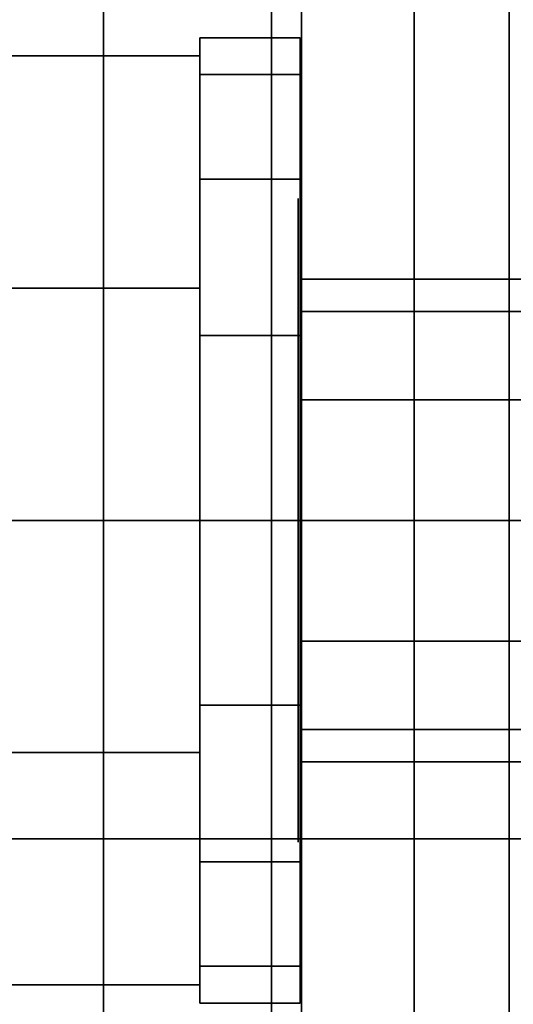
# Model space of a CAD drawing. Extents: x -48 to 48, y -49.6 to 48.
# Tile 832 of 890: x 35.072 to 35.839, y -3.752 to -2.222. Entities that reach past the tile are written whole.
import ezdxf

# ---------------------------------------------------------------- set-up
doc = ezdxf.new("R2010")
doc.units = 0

msp = doc.modelspace()

# ---------------------------------------------------------------- linework, layer by layer
at = {"layer": '11C1 [49]', "color": 1}
for points, invisible_edges in [([(41, -3, 46.5), (41, 3, 46.5), (31, 3, 46.5)], 12), ([(41, -3, 46.5), (31, 3, 46.5), (31, -3, 46.5)], 1), ([(31, -3, 46), (31, 3, 46), (41, 3, 46)], 12), ([(31, -3, 46), (41, 3, 46), (41, -3, 46)], 1), ([(41, 3, 63.625), (41, -3, 63.625), (31, -3, 63.625)], 12), ([(41, 3, 63.625), (31, -3, 63.625), (31, 3, 63.625)], 1), ([(31, 3, 64.125), (31, -3, 64.125), (41, -3, 64.125)], 12), ([(31, 3, 64.125), (41, -3, 64.125), (41, 3, 64.125)], 1), ([(31, -3, 46.5), (31, -3, 46), (41, -3, 46)], 12), ([(31, -3, 46.5), (41, -3, 46), (41, -3, 46.5)], 1), ([(41, -3, 63.625), (41, -3, 64.125), (31, -3, 64.125)], 12), ([(41, -3, 63.625), (31, -3, 64.125), (31, -3, 63.625)], 1)]:
    msp.add_3dface(points, dxfattribs=dict(at, invisible_edges=invisible_edges))
at = {"layer": '5B2 [24]', "color": 1}
for points, invisible_edges in [([(48, -3.495, 30.1), (6.0625, -3.495, 30.1), (6.0625, 3.495, 30.1)], 12), ([(48, -3.495, 30.1), (6.0625, 3.495, 30.1), (48, 3.495, 30.1)], 1), ([(48, 3.495, 46), (6.0625, 3.495, 46), (6.0625, -3.495, 46)], 12), ([(48, 3.495, 46), (6.0625, -3.495, 46), (48, -3.495, 46)], 1), ([(48, -0.8425, 30.53), (6.0625, -0.8425, 30.53), (6.0625, -3.495, 30.53)], 12), ([(48, -0.8425, 30.53), (6.0625, -3.495, 30.53), (48, -3.495, 30.53)], 1), ([(48, -3.495, 45.57), (6.0625, -3.495, 45.57), (6.0625, -0.8425, 45.57)], 12), ([(48, -3.495, 45.57), (6.0625, -0.8425, 45.57), (48, -0.8425, 45.57)], 1), ([(48, -3.495, 30.53), (6.0625, -3.495, 30.53), (6.0625, -3.495, 30.1)], 12), ([(48, -3.495, 30.53), (6.0625, -3.495, 30.1), (48, -3.495, 30.1)], 1), ([(48, -3.495, 46), (6.0625, -3.495, 46), (6.0625, -3.495, 45.57)], 12), ([(48, -3.495, 46), (6.0625, -3.495, 45.57), (48, -3.495, 45.57)], 1)]:
    msp.add_3dface(points, dxfattribs=dict(at, invisible_edges=invisible_edges))
at = {"layer": '6B2 [51]', "color": 1}
for points, invisible_edges in [([(44, -3.495, 64.1), (1, -3.495, 64.1), (1, 3.495, 64.1)], 12), ([(44, -3.495, 64.1), (1, 3.495, 64.1), (44, 3.495, 64.1)], 1), ([(44, 3.495, 80), (1, 3.495, 80), (1, -3.495, 80)], 12), ([(44, 3.495, 80), (1, -3.495, 80), (44, -3.495, 80)], 1), ([(35.51, -0.8975, 79.57), (35.51, -0.1475, 70.7575), (35.51, -4.6475, 70.7575)], 13), ([(35.51, -0.1475, 70.7575), (35.885, -0.1475, 70.7575), (35.885, -4.6475, 70.7575)], 12), ([(35.51, -0.1475, 70.7575), (35.885, -4.6475, 70.7575), (35.51, -4.6475, 70.7575)], 1), ([(44, -0.8425, 64.53), (1, -0.8425, 64.53), (1, -3.495, 64.53)], 12), ([(44, -0.8425, 64.53), (1, -3.495, 64.53), (44, -3.495, 64.53)], 1), ([(44, -3.495, 79.57), (1, -3.495, 79.57), (1, -0.8425, 79.57)], 12), ([(44, -3.495, 79.57), (1, -0.8425, 79.57), (44, -0.8425, 79.57)], 1), ([(35.51, -0.8975, 79.57), (35.51, -4.6475, 70.7575), (35.51, -4.6475, 79.57)], 1), ([(35.51, -4.6475, 79.57), (35.885, -4.6475, 79.57), (35.885, -0.8975, 79.57)], 12), ([(35.51, -4.6475, 79.57), (35.885, -0.8975, 79.57), (35.51, -0.8975, 79.57)], 1), ([(44, -3.495, 64.53), (1, -3.495, 64.53), (1, -3.495, 64.1)], 12), ([(44, -3.495, 64.53), (1, -3.495, 64.1), (44, -3.495, 64.1)], 1), ([(44, -3.495, 80), (1, -3.495, 80), (1, -3.495, 79.57)], 12), ([(44, -3.495, 80), (1, -3.495, 79.57), (44, -3.495, 79.57)], 1)]:
    msp.add_3dface(points, dxfattribs=dict(at, invisible_edges=invisible_edges))
at = {"layer": '6B2 [51]', "color": 6}
for points, invisible_edges in [([(35.505, -3.09375, 74.5937), (35.505, -2.53092, 75.1555), (35.505, -2.5, 75)], 13), ([(35.505, -3.09375, 74.5937), (35.505, -2.5, 75), (35.505, -2.53092, 74.8445)], 13), ([(35.505, -3.09375, 71.5937), (35.505, -2.53092, 72.1555), (35.505, -2.5, 72)], 13), ([(35.505, -3.09375, 71.5937), (35.505, -2.5, 72), (35.505, -2.53092, 71.8445)], 13), ([(35.505, -3.09375, 74.5937), (35.505, -2.61899, 75.2873), (35.505, -2.53092, 75.1555)], 13), ([(35.505, -3.09375, 74.5937), (35.505, -2.53092, 74.8445), (35.505, -2.61899, 74.7127)], 13), ([(35.505, -3.09375, 71.5937), (35.505, -2.61899, 72.2873), (35.505, -2.53092, 72.1555)], 13), ([(35.505, -3.09375, 71.5937), (35.505, -2.53092, 71.8445), (35.505, -2.61899, 71.7127)], 13), ([(35.505, -3.09375, 74.5937), (35.505, -2.75078, 75.3753), (35.505, -2.61899, 75.2873)], 13), ([(35.505, -3.09375, 74.5937), (35.505, -2.61899, 74.7127), (35.505, -2.75078, 74.6247)], 13), ([(35.505, -3.09375, 71.5937), (35.505, -2.75078, 72.3753), (35.505, -2.61899, 72.2873)], 13), ([(35.505, -3.09375, 71.5937), (35.505, -2.61899, 71.7127), (35.505, -2.75078, 71.6247)], 13), ([(35.505, -3.09375, 74.5937), (35.505, -2.90625, 75.4062), (35.505, -2.75078, 75.3753)], 13), ([(35.505, -3.09375, 74.5937), (35.505, -2.75078, 74.6247), (35.505, -2.90625, 74.5937)], 1), ([(35.505, -3.09375, 71.5937), (35.505, -2.90625, 72.4062), (35.505, -2.75078, 72.3753)], 13), ([(35.505, -3.09375, 71.5937), (35.505, -2.75078, 71.6247), (35.505, -2.90625, 71.5937)], 1), ([(35.505, -3.09375, 74.5937), (35.505, -3.09375, 75.4062), (35.505, -2.90625, 75.4062)], 13), ([(35.505, -3.09375, 71.5937), (35.505, -3.09375, 72.4062), (35.505, -2.90625, 72.4062)], 13), ([(35.505, -3.09375, 74.5937), (35.505, -3.24922, 74.6247), (35.505, -3.38101, 74.7127)], 12), ([(35.505, -3.09375, 74.5937), (35.505, -3.38101, 74.7127), (35.505, -3.46908, 74.8445)], 13), ([(35.505, -3.09375, 74.5937), (35.505, -3.46908, 74.8445), (35.505, -3.5, 75)], 13), ([(35.505, -3.09375, 74.5937), (35.505, -3.5, 75), (35.505, -3.46908, 75.1555)], 13), ([(35.505, -3.09375, 74.5937), (35.505, -3.46908, 75.1555), (35.505, -3.38101, 75.2873)], 13), ([(35.505, -3.09375, 74.5937), (35.505, -3.38101, 75.2873), (35.505, -3.24922, 75.3753)], 13), ([(35.505, -3.09375, 74.5937), (35.505, -3.24922, 75.3753), (35.505, -3.09375, 75.4062)], 13), ([(35.505, -3.09375, 71.5937), (35.505, -3.24922, 71.6247), (35.505, -3.38101, 71.7127)], 12), ([(35.505, -3.09375, 71.5937), (35.505, -3.38101, 71.7127), (35.505, -3.46908, 71.8445)], 13), ([(35.505, -3.09375, 71.5937), (35.505, -3.46908, 71.8445), (35.505, -3.5, 72)], 13), ([(35.505, -3.09375, 71.5937), (35.505, -3.5, 72), (35.505, -3.46908, 72.1555)], 13), ([(35.505, -3.09375, 71.5937), (35.505, -3.46908, 72.1555), (35.505, -3.38101, 72.2873)], 13), ([(35.505, -3.09375, 71.5937), (35.505, -3.38101, 72.2873), (35.505, -3.24922, 72.3753)], 13), ([(35.505, -3.09375, 71.5937), (35.505, -3.24922, 72.3753), (35.505, -3.09375, 72.4062)], 13)]:
    msp.add_3dface(points, dxfattribs=dict(at, invisible_edges=invisible_edges))
at = {"layer": '8B3 [59]', "color": 1}
for points, invisible_edges in [([(32.755, -1, 66.18), (32.755, -18, 66.18), (35.2025, -18, 66.18)], 12), ([(32.755, -1, 66.18), (35.2025, -18, 66.18), (35.2025, -1, 66.18)], 1), ([(39.245, -1, 65.8), (39.245, -18, 65.8), (32.755, -18, 65.8)], 12), ([(39.245, -1, 65.8), (32.755, -18, 65.8), (32.755, -1, 65.8)], 1), ([(35.2025, -1, 66.18), (35.2025, -18, 66.18), (35.4637, -18, 66.232)], 12), ([(35.2025, -1, 66.18), (35.4637, -18, 66.232), (35.4637, -1, 66.232)], 1), ([(35.4637, -1, 66.232), (35.4637, -18, 66.232), (35.6851, -18, 66.3799)], 12), ([(35.4637, -1, 66.232), (35.6851, -18, 66.3799), (35.6851, -1, 66.3799)], 1), ([(35.6851, -1, 66.3799), (35.6851, -18, 66.3799), (35.833, -18, 66.6013)], 12), ([(35.6851, -1, 66.3799), (35.833, -18, 66.6013), (35.833, -1, 66.6013)], 1), ([(35.833, -1, 66.6013), (35.833, -18, 66.6013), (35.885, -18, 66.8625)], 12), ([(35.833, -1, 66.6013), (35.885, -18, 66.8625), (35.885, -1, 66.8625)], 1)]:
    msp.add_3dface(points, dxfattribs=dict(at, invisible_edges=invisible_edges))
at = {"layer": '8B3 [59]', "color": 0}
for points, invisible_edges in [([(35.508, -2.30709, 74.713), (35.3518, -2.30709, 74.713), (35.3518, -2.25, 75)], 12), ([(35.508, -2.30709, 74.713), (35.3518, -2.25, 75), (35.508, -2.25, 75)], 1), ([(35.508, -2.25, 75), (35.3518, -2.25, 75), (35.3518, -2.30709, 75.287)], 12), ([(35.508, -2.25, 75), (35.3518, -2.30709, 75.287), (35.508, -2.30709, 75.287)], 1), ([(35.3518, -3.75, 75), (35.3518, -2.30709, 75.287), (35.3518, -2.25, 75)], 13), ([(35.3518, -3.75, 75), (35.3518, -2.25, 75), (35.3518, -2.30709, 74.713)], 13), ([(35.508, -2.30709, 71.713), (35.3518, -2.30709, 71.713), (35.3518, -2.25, 72)], 12), ([(35.508, -2.30709, 71.713), (35.3518, -2.25, 72), (35.508, -2.25, 72)], 1), ([(35.508, -2.25, 72), (35.3518, -2.25, 72), (35.3518, -2.30709, 72.287)], 12), ([(35.508, -2.25, 72), (35.3518, -2.30709, 72.287), (35.508, -2.30709, 72.287)], 1), ([(35.3518, -3.75, 72), (35.3518, -2.30709, 72.287), (35.3518, -2.25, 72)], 13), ([(35.3518, -3.75, 72), (35.3518, -2.25, 72), (35.3518, -2.30709, 71.713)], 13), ([(35.508, -3.69291, 74.713), (35.508, -2.30709, 74.713), (35.508, -2.25, 75)], 13), ([(35.508, -3.69291, 74.713), (35.508, -2.25, 75), (35.508, -2.30709, 75.287)], 13), ([(35.508, -3.69291, 71.713), (35.508, -2.30709, 71.713), (35.508, -2.25, 72)], 13), ([(35.508, -3.69291, 71.713), (35.508, -2.25, 72), (35.508, -2.30709, 72.287)], 13), ([(35.3518, -2.63916, 74.375), (34.6174, -2.63916, 74.375), (34.6174, -2.27831, 75)], 12), ([(35.3518, -2.63916, 74.375), (34.6174, -2.27831, 75), (35.3518, -2.27831, 75)], 1), ([(35.3518, -2.27831, 75), (34.6174, -2.27831, 75), (34.6174, -2.63916, 75.625)], 12), ([(35.3518, -2.27831, 75), (34.6174, -2.63916, 75.625), (35.3518, -2.63916, 75.625)], 1), ([(35.3518, -2.63916, 71.375), (34.6174, -2.63916, 71.375), (34.6174, -2.27831, 72)], 12), ([(35.3518, -2.63916, 71.375), (34.6174, -2.27831, 72), (35.3518, -2.27831, 72)], 1), ([(35.3518, -2.27831, 72), (34.6174, -2.27831, 72), (34.6174, -2.63916, 72.625)], 12), ([(35.3518, -2.27831, 72), (34.6174, -2.63916, 72.625), (35.3518, -2.63916, 72.625)], 1), ([(35.3518, -3.72169, 75), (35.3518, -2.63916, 74.375), (35.3518, -2.27831, 75)], 13), ([(35.3518, -3.72169, 75), (35.3518, -2.27831, 75), (35.3518, -2.63916, 75.625)], 13), ([(35.3518, -3.72169, 72), (35.3518, -2.63916, 71.375), (35.3518, -2.27831, 72)], 13), ([(35.3518, -3.72169, 72), (35.3518, -2.27831, 72), (35.3518, -2.63916, 72.625)], 13), ([(35.508, -2.46967, 74.4697), (35.3518, -2.46967, 74.4697), (35.3518, -2.30709, 74.713)], 12), ([(35.508, -2.46967, 74.4697), (35.3518, -2.30709, 74.713), (35.508, -2.30709, 74.713)], 1), ([(35.508, -2.30709, 75.287), (35.3518, -2.30709, 75.287), (35.3518, -2.46967, 75.5303)], 12), ([(35.508, -2.30709, 75.287), (35.3518, -2.46967, 75.5303), (35.508, -2.46967, 75.5303)], 1), ([(35.3518, -3.75, 75), (35.3518, -2.46967, 75.5303), (35.3518, -2.30709, 75.287)], 13), ([(35.3518, -3.75, 75), (35.3518, -2.30709, 74.713), (35.3518, -2.46967, 74.4697)], 13), ([(35.508, -2.46967, 71.4697), (35.3518, -2.46967, 71.4697), (35.3518, -2.30709, 71.713)], 12), ([(35.508, -2.46967, 71.4697), (35.3518, -2.30709, 71.713), (35.508, -2.30709, 71.713)], 1), ([(35.508, -2.30709, 72.287), (35.3518, -2.30709, 72.287), (35.3518, -2.46967, 72.5303)], 12), ([(35.508, -2.30709, 72.287), (35.3518, -2.46967, 72.5303), (35.508, -2.46967, 72.5303)], 1), ([(35.3518, -3.75, 72), (35.3518, -2.46967, 72.5303), (35.3518, -2.30709, 72.287)], 13), ([(35.3518, -3.75, 72), (35.3518, -2.30709, 71.713), (35.3518, -2.46967, 71.4697)], 13), ([(35.508, -3.69291, 74.713), (35.508, -2.46967, 74.4697), (35.508, -2.30709, 74.713)], 13), ([(35.508, -3.69291, 74.713), (35.508, -2.30709, 75.287), (35.508, -2.46967, 75.5303)], 13), ([(35.508, -3.69291, 71.713), (35.508, -2.46967, 71.4697), (35.508, -2.30709, 71.713)], 13), ([(35.508, -3.69291, 71.713), (35.508, -2.30709, 72.287), (35.508, -2.46967, 72.5303)], 13), ([(35.508, -2.71299, 74.3071), (35.3518, -2.71299, 74.3071), (35.3518, -2.46967, 74.4697)], 12), ([(35.508, -2.71299, 74.3071), (35.3518, -2.46967, 74.4697), (35.508, -2.46967, 74.4697)], 1), ([(35.508, -2.46967, 75.5303), (35.3518, -2.46967, 75.5303), (35.3518, -2.71299, 75.6929)], 12), ([(35.508, -2.46967, 75.5303), (35.3518, -2.71299, 75.6929), (35.508, -2.71299, 75.6929)], 1), ([(35.3518, -3.75, 75), (35.3518, -2.71299, 75.6929), (35.3518, -2.46967, 75.5303)], 13), ([(35.3518, -3.75, 75), (35.3518, -2.46967, 74.4697), (35.3518, -2.71299, 74.3071)], 13), ([(35.508, -2.71299, 71.3071), (35.3518, -2.71299, 71.3071), (35.3518, -2.46967, 71.4697)], 12), ([(35.508, -2.71299, 71.3071), (35.3518, -2.46967, 71.4697), (35.508, -2.46967, 71.4697)], 1), ([(35.508, -2.46967, 72.5303), (35.3518, -2.46967, 72.5303), (35.3518, -2.71299, 72.6929)], 12), ([(35.508, -2.46967, 72.5303), (35.3518, -2.71299, 72.6929), (35.508, -2.71299, 72.6929)], 1), ([(35.3518, -3.75, 72), (35.3518, -2.71299, 72.6929), (35.3518, -2.46967, 72.5303)], 13), ([(35.3518, -3.75, 72), (35.3518, -2.46967, 71.4697), (35.3518, -2.71299, 71.3071)], 13), ([(35.508, -3.69291, 74.713), (35.508, -2.71299, 74.3071), (35.508, -2.46967, 74.4697)], 13), ([(35.508, -3.69291, 74.713), (35.508, -2.46967, 75.5303), (35.508, -2.71299, 75.6929)], 13), ([(35.508, -3.69291, 71.713), (35.508, -2.71299, 71.3071), (35.508, -2.46967, 71.4697)], 13), ([(35.508, -3.69291, 71.713), (35.508, -2.46967, 72.5303), (35.508, -2.71299, 72.6929)], 13), ([(36.117, -2.67524, 74.8125), (35.508, -2.67524, 74.8125), (35.508, -2.625, 75)], 12), ([(36.117, -2.67524, 74.8125), (35.508, -2.625, 75), (36.117, -2.625, 75)], 1), ([(36.117, -2.625, 75), (35.508, -2.625, 75), (35.508, -2.67524, 75.1875)], 12), ([(36.117, -2.625, 75), (35.508, -2.67524, 75.1875), (36.117, -2.67524, 75.1875)], 1), ([(35.508, -3.375, 75), (35.508, -2.67524, 75.1875), (35.508, -2.625, 75)], 13), ([(35.508, -3.375, 75), (35.508, -2.625, 75), (35.508, -2.67524, 74.8125)], 13), ([(36.117, -2.67524, 71.8125), (35.508, -2.67524, 71.8125), (35.508, -2.625, 72)], 12), ([(36.117, -2.67524, 71.8125), (35.508, -2.625, 72), (36.117, -2.625, 72)], 1), ([(36.117, -2.625, 72), (35.508, -2.625, 72), (35.508, -2.67524, 72.1875)], 12), ([(36.117, -2.625, 72), (35.508, -2.67524, 72.1875), (36.117, -2.67524, 72.1875)], 1), ([(35.508, -3.375, 72), (35.508, -2.67524, 72.1875), (35.508, -2.625, 72)], 13), ([(35.508, -3.375, 72), (35.508, -2.625, 72), (35.508, -2.67524, 71.8125)], 13), ([(35.3518, -3.36084, 74.375), (34.6174, -3.36084, 74.375), (34.6174, -2.63916, 74.375)], 12), ([(35.3518, -3.36084, 74.375), (34.6174, -2.63916, 74.375), (35.3518, -2.63916, 74.375)], 1), ([(35.3518, -2.63916, 75.625), (34.6174, -2.63916, 75.625), (34.6174, -3.36084, 75.625)], 12), ([(35.3518, -2.63916, 75.625), (34.6174, -3.36084, 75.625), (35.3518, -3.36084, 75.625)], 1), ([(35.3518, -3.36084, 71.375), (34.6174, -3.36084, 71.375), (34.6174, -2.63916, 71.375)], 12), ([(35.3518, -3.36084, 71.375), (34.6174, -2.63916, 71.375), (35.3518, -2.63916, 71.375)], 1), ([(35.3518, -2.63916, 72.625), (34.6174, -2.63916, 72.625), (34.6174, -3.36084, 72.625)], 12), ([(35.3518, -2.63916, 72.625), (34.6174, -3.36084, 72.625), (35.3518, -3.36084, 72.625)], 1), ([(35.3518, -3.72169, 75), (35.3518, -3.36084, 74.375), (35.3518, -2.63916, 74.375)], 12), ([(35.3518, -3.72169, 75), (35.3518, -2.63916, 75.625), (35.3518, -3.36084, 75.625)], 1), ([(35.3518, -3.72169, 72), (35.3518, -3.36084, 71.375), (35.3518, -2.63916, 71.375)], 12), ([(35.3518, -3.72169, 72), (35.3518, -2.63916, 72.625), (35.3518, -3.36084, 72.625)], 1), ([(36.117, -2.8125, 74.6752), (35.508, -2.8125, 74.6752), (35.508, -2.67524, 74.8125)], 12), ([(36.117, -2.8125, 74.6752), (35.508, -2.67524, 74.8125), (36.117, -2.67524, 74.8125)], 1), ([(36.117, -2.67524, 75.1875), (35.508, -2.67524, 75.1875), (35.508, -2.8125, 75.3248)], 12), ([(36.117, -2.67524, 75.1875), (35.508, -2.8125, 75.3248), (36.117, -2.8125, 75.3248)], 1), ([(35.508, -3.375, 75), (35.508, -2.8125, 75.3248), (35.508, -2.67524, 75.1875)], 13), ([(35.508, -3.375, 75), (35.508, -2.67524, 74.8125), (35.508, -2.8125, 74.6752)], 13), ([(36.117, -2.8125, 71.6752), (35.508, -2.8125, 71.6752), (35.508, -2.67524, 71.8125)], 12), ([(36.117, -2.8125, 71.6752), (35.508, -2.67524, 71.8125), (36.117, -2.67524, 71.8125)], 1), ([(36.117, -2.67524, 72.1875), (35.508, -2.67524, 72.1875), (35.508, -2.8125, 72.3248)], 12), ([(36.117, -2.67524, 72.1875), (35.508, -2.8125, 72.3248), (36.117, -2.8125, 72.3248)], 1), ([(35.508, -3.375, 72), (35.508, -2.8125, 72.3248), (35.508, -2.67524, 72.1875)], 13), ([(35.508, -3.375, 72), (35.508, -2.67524, 71.8125), (35.508, -2.8125, 71.6752)], 13), ([(35.508, -3, 74.25), (35.3518, -3, 74.25), (35.3518, -2.71299, 74.3071)], 12), ([(35.508, -3, 74.25), (35.3518, -2.71299, 74.3071), (35.508, -2.71299, 74.3071)], 1), ([(35.508, -2.71299, 75.6929), (35.3518, -2.71299, 75.6929), (35.3518, -3, 75.75)], 12), ([(35.508, -2.71299, 75.6929), (35.3518, -3, 75.75), (35.508, -3, 75.75)], 1), ([(35.3518, -3.75, 75), (35.3518, -3, 75.75), (35.3518, -2.71299, 75.6929)], 13), ([(35.3518, -3.75, 75), (35.3518, -2.71299, 74.3071), (35.3518, -3, 74.25)], 13), ([(35.508, -3, 71.25), (35.3518, -3, 71.25), (35.3518, -2.71299, 71.3071)], 12), ([(35.508, -3, 71.25), (35.3518, -2.71299, 71.3071), (35.508, -2.71299, 71.3071)], 1), ([(35.508, -2.71299, 72.6929), (35.3518, -2.71299, 72.6929), (35.3518, -3, 72.75)], 12), ([(35.508, -2.71299, 72.6929), (35.3518, -3, 72.75), (35.508, -3, 72.75)], 1), ([(35.3518, -3.75, 72), (35.3518, -3, 72.75), (35.3518, -2.71299, 72.6929)], 13), ([(35.3518, -3.75, 72), (35.3518, -2.71299, 71.3071), (35.3518, -3, 71.25)], 13), ([(35.508, -3.69291, 74.713), (35.508, -3, 74.25), (35.508, -2.71299, 74.3071)], 13), ([(35.508, -3.69291, 74.713), (35.508, -2.71299, 75.6929), (35.508, -3, 75.75)], 13), ([(35.508, -3.69291, 71.713), (35.508, -3, 71.25), (35.508, -2.71299, 71.3071)], 13), ([(35.508, -3.69291, 71.713), (35.508, -2.71299, 72.6929), (35.508, -3, 72.75)], 13), ([(36.117, -3, 74.625), (35.508, -3, 74.625), (35.508, -2.8125, 74.6752)], 12), ([(36.117, -3, 74.625), (35.508, -2.8125, 74.6752), (36.117, -2.8125, 74.6752)], 1), ([(36.117, -2.8125, 75.3248), (35.508, -2.8125, 75.3248), (35.508, -3, 75.375)], 12), ([(36.117, -2.8125, 75.3248), (35.508, -3, 75.375), (36.117, -3, 75.375)], 1), ([(35.508, -3.375, 75), (35.508, -3, 75.375), (35.508, -2.8125, 75.3248)], 13), ([(35.508, -3.375, 75), (35.508, -2.8125, 74.6752), (35.508, -3, 74.625)], 13), ([(36.117, -3, 71.625), (35.508, -3, 71.625), (35.508, -2.8125, 71.6752)], 12), ([(36.117, -3, 71.625), (35.508, -2.8125, 71.6752), (36.117, -2.8125, 71.6752)], 1), ([(36.117, -2.8125, 72.3248), (35.508, -2.8125, 72.3248), (35.508, -3, 72.375)], 12), ([(36.117, -2.8125, 72.3248), (35.508, -3, 72.375), (36.117, -3, 72.375)], 1), ([(35.508, -3.375, 72), (35.508, -3, 72.375), (35.508, -2.8125, 72.3248)], 13), ([(35.508, -3.375, 72), (35.508, -2.8125, 71.6752), (35.508, -3, 71.625)], 13), ([(35.508, -3.28701, 74.3071), (35.3518, -3.28701, 74.3071), (35.3518, -3, 74.25)], 12), ([(35.508, -3.28701, 74.3071), (35.3518, -3, 74.25), (35.508, -3, 74.25)], 1), ([(35.508, -3, 75.75), (35.3518, -3, 75.75), (35.3518, -3.28701, 75.6929)], 12), ([(35.508, -3, 75.75), (35.3518, -3.28701, 75.6929), (35.508, -3.28701, 75.6929)], 1), ([(35.3518, -3.75, 75), (35.3518, -3.28701, 75.6929), (35.3518, -3, 75.75)], 13), ([(35.3518, -3.75, 75), (35.3518, -3, 74.25), (35.3518, -3.28701, 74.3071)], 13), ([(35.508, -3.28701, 71.3071), (35.3518, -3.28701, 71.3071), (35.3518, -3, 71.25)], 12), ([(35.508, -3.28701, 71.3071), (35.3518, -3, 71.25), (35.508, -3, 71.25)], 1), ([(35.508, -3, 72.75), (35.3518, -3, 72.75), (35.3518, -3.28701, 72.6929)], 12), ([(35.508, -3, 72.75), (35.3518, -3.28701, 72.6929), (35.508, -3.28701, 72.6929)], 1), ([(35.3518, -3.75, 72), (35.3518, -3.28701, 72.6929), (35.3518, -3, 72.75)], 13), ([(35.3518, -3.75, 72), (35.3518, -3, 71.25), (35.3518, -3.28701, 71.3071)], 13), ([(36.117, -3.1875, 74.6752), (35.508, -3.1875, 74.6752), (35.508, -3, 74.625)], 12), ([(36.117, -3.1875, 74.6752), (35.508, -3, 74.625), (36.117, -3, 74.625)], 1), ([(36.117, -3, 75.375), (35.508, -3, 75.375), (35.508, -3.1875, 75.3248)], 12), ([(36.117, -3, 75.375), (35.508, -3.1875, 75.3248), (36.117, -3.1875, 75.3248)], 1), ([(35.508, -3.375, 75), (35.508, -3.1875, 75.3248), (35.508, -3, 75.375)], 13), ([(35.508, -3.375, 75), (35.508, -3, 74.625), (35.508, -3.1875, 74.6752)], 13), ([(35.508, -3.69291, 74.713), (35.508, -3.28701, 74.3071), (35.508, -3, 74.25)], 13), ([(35.508, -3.69291, 74.713), (35.508, -3, 75.75), (35.508, -3.28701, 75.6929)], 13), ([(36.117, -3.1875, 71.6752), (35.508, -3.1875, 71.6752), (35.508, -3, 71.625)], 12), ([(36.117, -3.1875, 71.6752), (35.508, -3, 71.625), (36.117, -3, 71.625)], 1), ([(36.117, -3, 72.375), (35.508, -3, 72.375), (35.508, -3.1875, 72.3248)], 12), ([(36.117, -3, 72.375), (35.508, -3.1875, 72.3248), (36.117, -3.1875, 72.3248)], 1), ([(35.508, -3.375, 72), (35.508, -3.1875, 72.3248), (35.508, -3, 72.375)], 13), ([(35.508, -3.375, 72), (35.508, -3, 71.625), (35.508, -3.1875, 71.6752)], 13), ([(35.508, -3.69291, 71.713), (35.508, -3.28701, 71.3071), (35.508, -3, 71.25)], 13), ([(35.508, -3.69291, 71.713), (35.508, -3, 72.75), (35.508, -3.28701, 72.6929)], 13), ([(36.117, -3.32476, 74.8125), (35.508, -3.32476, 74.8125), (35.508, -3.1875, 74.6752)], 12), ([(36.117, -3.32476, 74.8125), (35.508, -3.1875, 74.6752), (36.117, -3.1875, 74.6752)], 1), ([(36.117, -3.1875, 75.3248), (35.508, -3.1875, 75.3248), (35.508, -3.32476, 75.1875)], 12), ([(36.117, -3.1875, 75.3248), (35.508, -3.32476, 75.1875), (36.117, -3.32476, 75.1875)], 1), ([(35.508, -3.375, 75), (35.508, -3.32476, 75.1875), (35.508, -3.1875, 75.3248)], 12), ([(35.508, -3.375, 75), (35.508, -3.1875, 74.6752), (35.508, -3.32476, 74.8125)], 1), ([(36.117, -3.32476, 71.8125), (35.508, -3.32476, 71.8125), (35.508, -3.1875, 71.6752)], 12), ([(36.117, -3.32476, 71.8125), (35.508, -3.1875, 71.6752), (36.117, -3.1875, 71.6752)], 1), ([(36.117, -3.1875, 72.3248), (35.508, -3.1875, 72.3248), (35.508, -3.32476, 72.1875)], 12), ([(36.117, -3.1875, 72.3248), (35.508, -3.32476, 72.1875), (36.117, -3.32476, 72.1875)], 1), ([(35.508, -3.375, 72), (35.508, -3.32476, 72.1875), (35.508, -3.1875, 72.3248)], 12), ([(35.508, -3.375, 72), (35.508, -3.1875, 71.6752), (35.508, -3.32476, 71.8125)], 1), ([(35.508, -3.53033, 74.4697), (35.3518, -3.53033, 74.4697), (35.3518, -3.28701, 74.3071)], 12), ([(35.508, -3.53033, 74.4697), (35.3518, -3.28701, 74.3071), (35.508, -3.28701, 74.3071)], 1), ([(35.508, -3.28701, 75.6929), (35.3518, -3.28701, 75.6929), (35.3518, -3.53033, 75.5303)], 12), ([(35.508, -3.28701, 75.6929), (35.3518, -3.53033, 75.5303), (35.508, -3.53033, 75.5303)], 1), ([(35.3518, -3.75, 75), (35.3518, -3.53033, 75.5303), (35.3518, -3.28701, 75.6929)], 13), ([(35.3518, -3.75, 75), (35.3518, -3.28701, 74.3071), (35.3518, -3.53033, 74.4697)], 13), ([(35.508, -3.53033, 71.4697), (35.3518, -3.53033, 71.4697), (35.3518, -3.28701, 71.3071)], 12), ([(35.508, -3.53033, 71.4697), (35.3518, -3.28701, 71.3071), (35.508, -3.28701, 71.3071)], 1), ([(35.508, -3.28701, 72.6929), (35.3518, -3.28701, 72.6929), (35.3518, -3.53033, 72.5303)], 12), ([(35.508, -3.28701, 72.6929), (35.3518, -3.53033, 72.5303), (35.508, -3.53033, 72.5303)], 1), ([(35.3518, -3.75, 72), (35.3518, -3.53033, 72.5303), (35.3518, -3.28701, 72.6929)], 13), ([(35.3518, -3.75, 72), (35.3518, -3.28701, 71.3071), (35.3518, -3.53033, 71.4697)], 13), ([(35.508, -3.69291, 74.713), (35.508, -3.53033, 74.4697), (35.508, -3.28701, 74.3071)], 12), ([(35.508, -3.69291, 74.713), (35.508, -3.28701, 75.6929), (35.508, -3.53033, 75.5303)], 13), ([(35.508, -3.69291, 71.713), (35.508, -3.53033, 71.4697), (35.508, -3.28701, 71.3071)], 12), ([(35.508, -3.69291, 71.713), (35.508, -3.28701, 72.6929), (35.508, -3.53033, 72.5303)], 13), ([(36.117, -3.32476, 75.1875), (35.508, -3.32476, 75.1875), (35.508, -3.375, 75)], 12), ([(36.117, -3.32476, 75.1875), (35.508, -3.375, 75), (36.117, -3.375, 75)], 1), ([(36.117, -3.375, 75), (35.508, -3.375, 75), (35.508, -3.32476, 74.8125)], 12), ([(36.117, -3.375, 75), (35.508, -3.32476, 74.8125), (36.117, -3.32476, 74.8125)], 1), ([(36.117, -3.32476, 72.1875), (35.508, -3.32476, 72.1875), (35.508, -3.375, 72)], 12), ([(36.117, -3.32476, 72.1875), (35.508, -3.375, 72), (36.117, -3.375, 72)], 1), ([(36.117, -3.375, 72), (35.508, -3.375, 72), (35.508, -3.32476, 71.8125)], 12), ([(36.117, -3.375, 72), (35.508, -3.32476, 71.8125), (36.117, -3.32476, 71.8125)], 1), ([(35.3518, -3.72169, 75), (34.6174, -3.72169, 75), (34.6174, -3.36084, 74.375)], 12), ([(35.3518, -3.72169, 75), (34.6174, -3.36084, 74.375), (35.3518, -3.36084, 74.375)], 1), ([(35.3518, -3.36084, 75.625), (34.6174, -3.36084, 75.625), (34.6174, -3.72169, 75)], 12), ([(35.3518, -3.36084, 75.625), (34.6174, -3.72169, 75), (35.3518, -3.72169, 75)], 1), ([(35.3518, -3.72169, 72), (34.6174, -3.72169, 72), (34.6174, -3.36084, 71.375)], 12), ([(35.3518, -3.72169, 72), (34.6174, -3.36084, 71.375), (35.3518, -3.36084, 71.375)], 1), ([(35.3518, -3.36084, 72.625), (34.6174, -3.36084, 72.625), (34.6174, -3.72169, 72)], 12), ([(35.3518, -3.36084, 72.625), (34.6174, -3.72169, 72), (35.3518, -3.72169, 72)], 1), ([(35.508, -3.69291, 74.713), (35.3518, -3.69291, 74.713), (35.3518, -3.53033, 74.4697)], 12), ([(35.508, -3.69291, 74.713), (35.3518, -3.53033, 74.4697), (35.508, -3.53033, 74.4697)], 1), ([(35.508, -3.53033, 75.5303), (35.3518, -3.53033, 75.5303), (35.3518, -3.69291, 75.287)], 12), ([(35.508, -3.53033, 75.5303), (35.3518, -3.69291, 75.287), (35.508, -3.69291, 75.287)], 1), ([(35.3518, -3.75, 75), (35.3518, -3.69291, 75.287), (35.3518, -3.53033, 75.5303)], 12), ([(35.3518, -3.75, 75), (35.3518, -3.53033, 74.4697), (35.3518, -3.69291, 74.713)], 1), ([(35.508, -3.69291, 71.713), (35.3518, -3.69291, 71.713), (35.3518, -3.53033, 71.4697)], 12), ([(35.508, -3.69291, 71.713), (35.3518, -3.53033, 71.4697), (35.508, -3.53033, 71.4697)], 1), ([(35.508, -3.53033, 72.5303), (35.3518, -3.53033, 72.5303), (35.3518, -3.69291, 72.287)], 12), ([(35.508, -3.53033, 72.5303), (35.3518, -3.69291, 72.287), (35.508, -3.69291, 72.287)], 1), ([(35.3518, -3.75, 72), (35.3518, -3.69291, 72.287), (35.3518, -3.53033, 72.5303)], 12), ([(35.3518, -3.75, 72), (35.3518, -3.53033, 71.4697), (35.3518, -3.69291, 71.713)], 1), ([(35.508, -3.69291, 74.713), (35.508, -3.53033, 75.5303), (35.508, -3.69291, 75.287)], 13), ([(35.508, -3.69291, 71.713), (35.508, -3.53033, 72.5303), (35.508, -3.69291, 72.287)], 13), ([(35.508, -3.69291, 75.287), (35.3518, -3.69291, 75.287), (35.3518, -3.75, 75)], 12), ([(35.508, -3.69291, 75.287), (35.3518, -3.75, 75), (35.508, -3.75, 75)], 1), ([(35.508, -3.75, 75), (35.3518, -3.75, 75), (35.3518, -3.69291, 74.713)], 12), ([(35.508, -3.75, 75), (35.3518, -3.69291, 74.713), (35.508, -3.69291, 74.713)], 1), ([(35.508, -3.69291, 72.287), (35.3518, -3.69291, 72.287), (35.3518, -3.75, 72)], 12), ([(35.508, -3.69291, 72.287), (35.3518, -3.75, 72), (35.508, -3.75, 72)], 1), ([(35.508, -3.75, 72), (35.3518, -3.75, 72), (35.3518, -3.69291, 71.713)], 12), ([(35.508, -3.75, 72), (35.3518, -3.69291, 71.713), (35.508, -3.69291, 71.713)], 1), ([(35.508, -3.69291, 74.713), (35.508, -3.69291, 75.287), (35.508, -3.75, 75)], 1), ([(35.508, -3.69291, 71.713), (35.508, -3.69291, 72.287), (35.508, -3.75, 72)], 1)]:
    msp.add_3dface(points, dxfattribs=dict(at, invisible_edges=invisible_edges))

doc.saveas('drawing.dxf')
